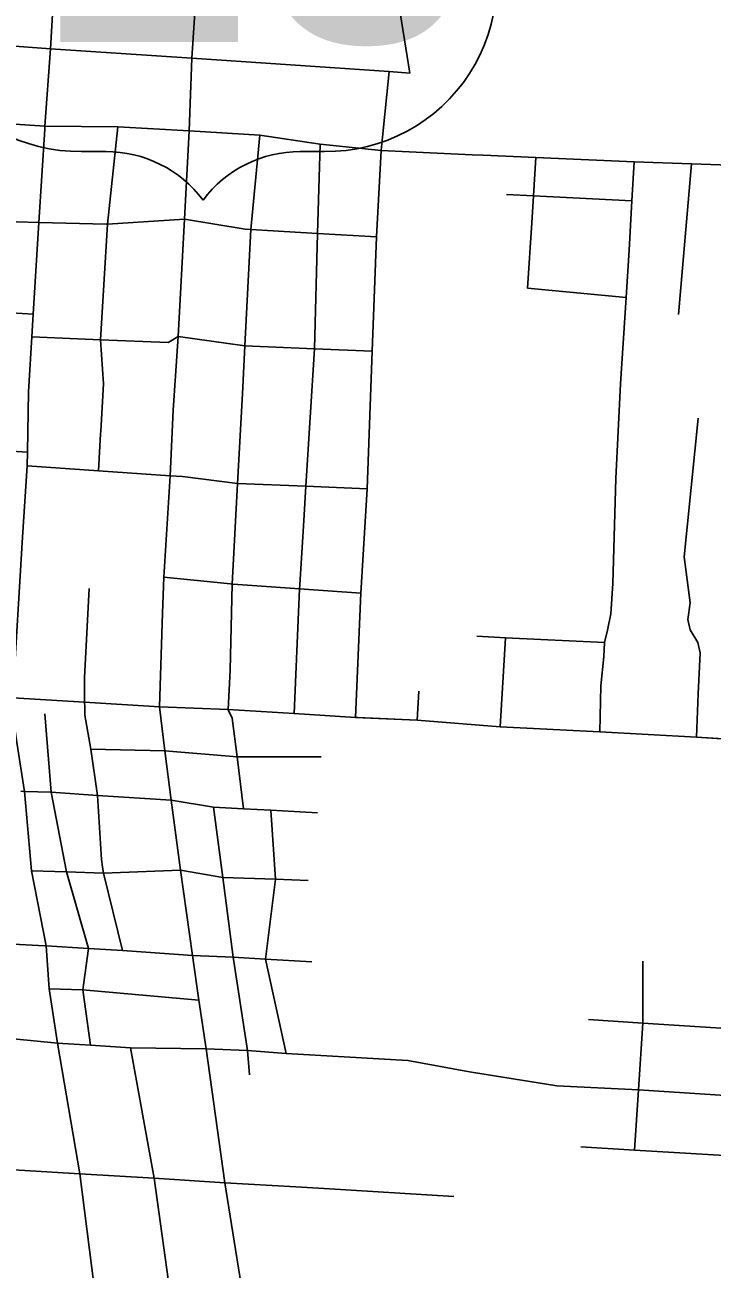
# Model space of a CAD drawing. Extents: x 1755200 to 1902939, y 644115 to 788070.
# Drawn here: x 1827875 to 1831156, y 721369 to 727307 of the extents above; entities that cross this region are included whole.
import ezdxf

# ---------------------------------------------------------------- set-up
doc = ezdxf.new("R2010")
doc.units = 0
for name, color, linetype in [('GM_X_City_Street', 7, 'Continuous'), ('GM_X_Township', 7, 'Continuous'), ('GM_X_US_Route', 7, 'Continuous'), ('GM_X_US_Shield', 7, 'Continuous')]:
    doc.layers.add(name, color=color, linetype=linetype)

msp = doc.modelspace()

# ---------------------------------------------------------------- linework, layer by layer
at = {"layer": 'GM_X_City_Street'}
for points in [[(1829712.9, 727077.5), (1829654.9, 727446.5), (1829678, 727847.8), (1829617.8, 728190.7)], [(1826381.3, 727303.9), (1826619.8, 727288.8), (1827281.3, 727248.6), (1827588.6, 727222.9), (1827997.5, 727193.4), (1828672, 727148.3), (1829613.8, 727084.4)], [(1829582.3, 726772), (1829613.8, 727084.4)], [(1829613.8, 727084.4), (1829712.9, 727077.5)], [(1826444.3, 726938.8), (1826659.8, 726938.1), (1827556.7, 726852.4), (1827753.5, 726838.4), (1827970.8, 726823.1), (1828319.5, 726820.8), (1828659.1, 726802.1), (1828997.3, 726780.7), (1829285.2, 726738), (1829575.8, 726707), (1830011, 726687.8), (1830063.6, 726685.5)], [(1828237.5, 725367.4), (1828250.7, 725594.5), (1828235.8, 725804.7), (1828270.2, 726356.1), (1828319.5, 726820.8)], [(1828847.8, 724035.1), (1828845.5, 724040), (1828855.5, 724226.9), (1828865.5, 724638.4), (1828891, 725118.3), (1828914.3, 725545.6), (1828925.9, 725775.5), (1828953.9, 726330.7), (1828997.3, 726780.7)], [(1829206.8, 724942.2), (1829216.8, 725105.1), (1829257.5, 725761.4), (1829273.1, 726312.1), (1829285.2, 726738)], [(1829454.1, 724001.4), (1829479.9, 724595.6), (1829509.4, 725093.3), (1829534, 725749.7), (1829554.6, 726295.7), (1829575.8, 726707), (1829582.3, 726772)], [(1830063.6, 726685.5), (1830315.3, 726674.4), (1830784.1, 726653.7), (1831058.7, 726644), (1831286.8, 726635.9), (1831570.6, 726625.9), (1831874.8, 726615.2), (1831888, 726614.7), (1832097.7, 726606.2), (1832370.9, 726595.2), (1832568.8, 726587.2), (1832738.3, 726572.2), (1832851.5, 726562.3), (1833021.5, 726547.5), (1833346.1, 726528.8), (1833533.8, 726519.4)], [(1830295.4, 726362.2), (1830295.4, 726362.2), (1830303.6, 726491.2), (1830315.3, 726674.4)], [(1830620.6, 723933.1), (1830625.6, 724153), (1830639, 724293), (1830642.3, 724359.7), (1830657.3, 724418), (1830672.3, 724496.3), (1830682.3, 724641.3), (1830695.9, 725142.1), (1830718.7, 725594.5), (1830745.9, 726006.7), (1830760.9, 726232.8), (1830773.8, 726467), (1830784.1, 726653.7)], [(1830996.3, 725925.5), (1831058.7, 726644)], [(1830174.1, 726497.8), (1830303.6, 726491.2), (1830773.8, 726467)], [(1826510.3, 726465.1), (1826643.1, 726458.2), (1826735.9, 726451.3), (1826828.8, 726446.1), (1827031.9, 726439.1), (1827520, 726375.7), (1827528.4, 726375.5), (1827727.5, 726370.3), (1827942.6, 726364.7), (1828265.6, 726356.2), (1828270.2, 726356.1), (1828637.6, 726380.5), (1828927, 726332.2), (1828953.9, 726330.7), (1829273.1, 726312.1), (1829554.6, 726295.7)], [(1830275.4, 726050), (1830295.4, 726362.2)], [(1826573.6, 726036.3), (1826671.7, 726032), (1826772.4, 726025.9), (1826800.2, 726023.3), (1827503.3, 725953.3), (1827703.6, 725940.1), (1827915.6, 725926.1)], [(1830275.4, 726050), (1830745.9, 726006.7)], [(1827909, 725818.5), (1828235.8, 725804.7), (1828559, 725791), (1828562.6, 725793)], [(1828562.6, 725793), (1828607.9, 725819.3), (1828925.9, 725775.5), (1829257.5, 725761.4), (1829534, 725749.7)], [(1831082.2, 723908.1), (1831090.5, 724114.7), (1831098.9, 724309.7), (1831088.9, 724359.7), (1831052.2, 724419.7), (1831040.5, 724469.6), (1831052.2, 724549.6), (1831023.4, 724768.1), (1831090.3, 725429.7)], [(1828226.4, 725179.6), (1828236.9, 725355.6), (1828237.5, 725367.4)], [(1826690.2, 725269.1), (1826689.9, 725272.5), (1826874, 725311.5), (1826926.9, 725317.6), (1827116.2, 725310.7), (1827488.5, 725291.6), (1827679.5, 725280.3), (1827888.7, 725268.1)], [(1827887, 725202.2), (1828226.4, 725179.6), (1828568.4, 725154.4)], [(1828568.4, 725154.4), (1828627.4, 725151.8), (1828891, 725118.3), (1829216.8, 725105.1), (1829509.4, 725093.3)], [(1829187.8, 724635), (1829205.2, 724916.7), (1829206.8, 724942.2)], [(1828539.1, 724671.6), (1828856.3, 724639), (1828865.5, 724638.4), (1828870.6, 724638)], [(1828161.3, 724053.3), (1828160.7, 724074.5), (1828160.7, 724192.6), (1828183.1, 724617.3)], [(1828870.6, 724638), (1829186.6, 724616), (1829479.9, 724595.6)], [(1829161.2, 724020), (1829186.6, 724616), (1829187.8, 724635)], [(1830032.4, 724389.7), (1830170.7, 724381.3), (1830642.3, 724359.7)], [(1830144, 723956.4), (1830170.7, 724381.3)], [(1826833.6, 724153.8), (1826857.8, 724152.8), (1827041.6, 724143.2), (1827194.3, 724134.7), (1827421.1, 724121.8), (1827602, 724109.7), (1827817.5, 724095.3), (1828160.7, 724074.5), (1828518.4, 724052.2), (1828845.5, 724040), (1829161.2, 724020), (1829454.1, 724001.4), (1829464.3, 724001)], [(1829748.3, 723988.5), (1829756.9, 724127.1)], [(1828001.2, 723644.5), (1828001.1, 723645), (1827971.3, 724018.7)], [(1828246.5, 723289), (1828241.7, 723324.3), (1828221.4, 723629.1), (1828191.1, 723851), (1828162.4, 724012.3), (1828161.3, 724053.3)], [(1828918.9, 723566.3), (1828889.7, 723814.3), (1828865.5, 723998.6), (1828847.8, 724035.1)], [(1829464.3, 724001), (1829748.3, 723988.5), (1830144, 723956.4), (1830620.6, 723933.1), (1831082.2, 723908.1), (1831419.8, 723886.3)], [(1828191.1, 723851), (1828543, 723843.1), (1828889.7, 723814.3), (1829289.8, 723813.1)], [(1827856.8, 723649.3), (1827873.4, 723648.3), (1828001.1, 723645), (1828221.4, 723629.1), (1828574.2, 723607.8), (1828775.3, 723574.1), (1828918.9, 723566.3), (1829049.6, 723559.2), (1829272.5, 723547.1)], [(1828188, 722437.3), (1828151.7, 722702.2), (1828179.6, 722899.7), (1828074.7, 723264.5), (1828001.2, 723644.5)], [(1828948.3, 722296.9), (1828937.6, 722412), (1828870.2, 722857.8), (1828820.9, 723238.2), (1828775.3, 723574.1)], [(1829122.3, 722398.2), (1829023.8, 722848.8), (1829071.2, 723229.3), (1829049.6, 723559.2)], [(1828340.9, 722889.6), (1828250.7, 723258.3), (1828246.5, 723289)], [(1827907.2, 723270.4), (1828074.7, 723264.5), (1828250.7, 723258.3), (1828618.4, 723273.3), (1828820.9, 723238.2), (1829071.2, 723229.3), (1829228.6, 723223.8)], [(1827022.8, 722965.1), (1827390.5, 722944.2), (1827665.3, 722928.3), (1827970.8, 722911.9)], [(1827970.8, 722911.9), (1827976.8, 722911.5), (1828179.6, 722899.7), (1828340.9, 722889.6), (1828675, 722866.5), (1828870.2, 722857.8), (1829023.8, 722848.8), (1829245.6, 722835.3)], [(1830785.5, 721936.4), (1830804.7, 722223.9), (1830824.9, 722542), (1830824.9, 722839)], [(1827992, 722706), (1828151.7, 722702.2), (1828705.5, 722651.8)], [(1827074.2, 722536.9), (1827265.1, 722516.1), (1827431, 722506), (1828031.1, 722446.8), (1828188, 722437.3), (1828379.2, 722425.4), (1828741.3, 722419.8), (1828937.6, 722412), (1829122.3, 722398.2), (1829703.7, 722364.8), (1829998.3, 722309.8), (1830414.7, 722243), (1830804.7, 722223.9), (1831317.1, 722191.2), (1831869.5, 722158.9), (1832268.7, 722132.6), (1832344.2, 722136.8), (1832722.3, 722110.2), (1832824, 722101.3), (1832893.9, 722095.2), (1833316, 722058.2), (1833952.4, 722027.6)], [(1830565.5, 722559.5), (1830824.9, 722542), (1831297.9, 722511.8)], [(1828560.5, 720249.5), (1828571.8, 720515.1), (1828588.3, 720715.4), (1828600.3, 720921.2), (1828604.9, 720988.2), (1828492, 721802.5), (1828379.2, 722425.4)], [(1830529.2, 721953.1), (1830785.5, 721936.4), (1831298.7, 721906.7), (1831854.3, 721873.9), (1832208.8, 721852.4), (1832240.4, 721867)], [(1827178.4, 721880.4), (1827343.8, 721869.9), (1827527.3, 721859.3), (1827795.6, 721843.6), (1828137.8, 721823.7), (1828492, 721802.5), (1828829.5, 721780.6), (1829169.2, 721761.3), (1829304.5, 721753.1), (1829922.6, 721715.2)]]:
    msp.add_lwpolyline(points, dxfattribs=at)
at = {"layer": 'GM_X_Township'}
msp.add_lwpolyline([(1831423.2, 723886.1), (1831082.2, 723908.1), (1830620.6, 723933.1), (1830144, 723956.4), (1829748.3, 723988.5), (1829454, 724001.4), (1829161.2, 724020), (1828845.5, 724040), (1828518.4, 724052.2), (1828160.8, 724074.5), (1827817.5, 724095.3)], dxfattribs=at)
at = {"layer": 'GM_X_US_Route'}
for points in [[(1828138.7, 729641.2), (1828138.3, 729635.2), (1828124, 729364.4), (1828103.3, 729110.8), (1828099.6, 729020.6), (1828088.3, 728738.8), (1828065.7, 728332), (1828043.7, 727954.8), (1828020.2, 727579.8), (1827997.5, 727193.4), (1827970.8, 726823.1), (1827970, 726809.3)], [(1828672, 727148.3), (1828698.1, 727534.7), (1828719.8, 727913.5), (1828745.1, 728283.2), (1828765.5, 728689.1), (1828771.4, 728971.7), (1828771.7, 728978), (1828804.1, 729320.8)], [(1828946.1, 721054.9), (1828829.5, 721780.6), (1828741.3, 722419.8), (1828705.5, 722651.8), (1828675, 722866.5), (1828618.4, 723273.3), (1828574.2, 723607.8), (1828543, 723843.1), (1828518.4, 724052.2), (1828532.8, 724499.2), (1828539.1, 724671.6), (1828568.4, 725154.4), (1828584, 725467.8), (1828607.9, 725819.3), (1828637.6, 726380.5), (1828659.1, 726802.1), (1828672, 727148.3)], [(1827970, 726809.3), (1827942.6, 726364.7), (1827915.6, 725926.1), (1827909, 725818.5), (1827892.8, 725556.1), (1827888.7, 725268.1), (1827887, 725202.2), (1827864.6, 724862.1), (1827817.5, 724095.3), (1827819.1, 724004.3), (1827836.7, 723882.9), (1827873.4, 723648.3), (1827907.2, 723270.4), (1827976.8, 722911.5), (1827992, 722706), (1828031.1, 722446.8), (1828137.8, 721823.7), (1828206.9, 721285.5), (1828265.9, 720940.6), (1828286.3, 720781.8)]]:
    msp.add_lwpolyline(points, dxfattribs=at)
at = {"layer": 'GM_X_US_Shield'}
for p, q in [((1828146, 726702.9), (1828262, 726702.9)), ((1829190.1, 726702.9), (1829306.2, 726702.9))]:
    msp.add_line(p, q, dxfattribs=at)
for centre, radius, start, end in [((1828136.9, 727514.9), 812.1, 154.83192, 270.63826), ((1829315.2, 727514.9), 812.1, 269.36174, 25.16808), ((1828262, 726122.8), 580.1, 36.8699, 90), ((1829190.1, 726122.8), 580.1, 90, 143.1301)]:
    msp.add_arc(centre, radius, start, end, dxfattribs=at)

# ---------------------------------------------------------------- texts
msp.add_text('23', height=1392.19, dxfattribs=at).set_placement((1827951.2, 727225))

doc.saveas('drawing.dxf')
